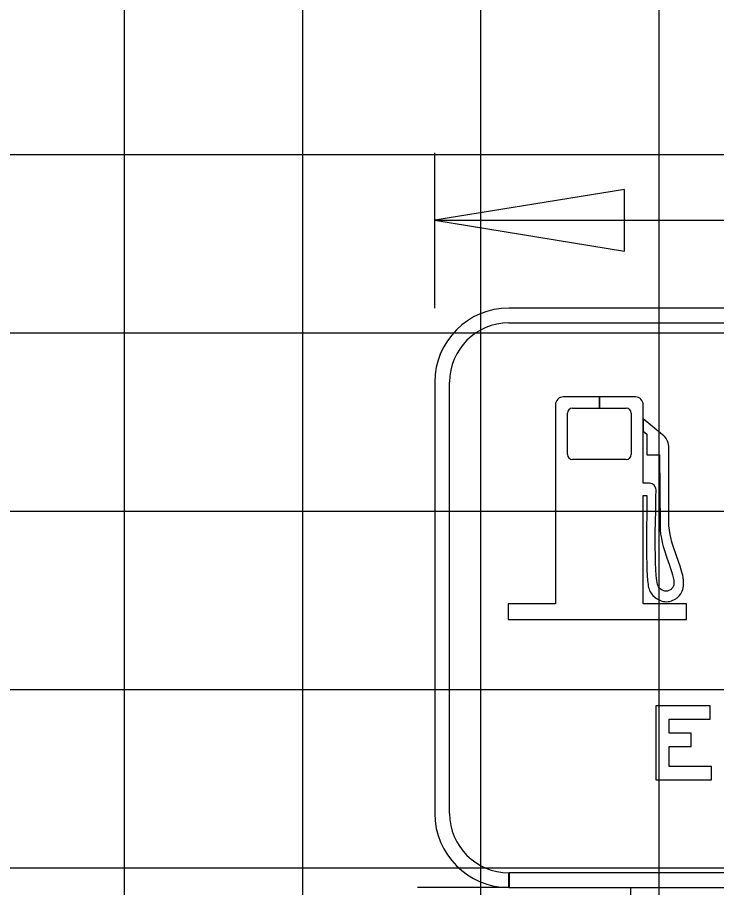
# Model space of a CAD drawing. Extents: x 2193008 to 2198143, y 1236112 to 1237864.
# Drawn here: x 2194975.66 to 2194983.51, y 1237299.88 to 1237309.65 of the extents above; entities that cross this region are included whole.
import ezdxf

# ---------------------------------------------------------------- set-up
doc = ezdxf.new("R2010")
doc.units = 0
for name, color, linetype in [('3', 7, 'Continuous'), ('GSBWFILL', 7, 'Continuous'), ('GSCOLORFILL', 7, 'Continuous'), ('GSDIMS', 7, 'Continuous'), ('GSOUTLINE', 7, 'Continuous'), ('M-ROADS', 7, 'Continuous')]:
    doc.layers.add(name, color=color, linetype=linetype)

msp = doc.modelspace()

# ---------------------------------------------------------------- linework, layer by layer
at = {"layer": '3'}
msp.add_line((2194981.1767, 1237299.8834), (2194980.149, 1237299.8834), dxfattribs=at)
at = {"layer": 'GSBWFILL'}
for points in [[(2194981.8874, 1237305.2604), (2194982.1903, 1237305.2604), (2194982.1903, 1237305.387), (2194981.7852, 1237305.387)], [(2194982.5955, 1237305.387), (2194982.1905, 1237305.387), (2194982.1905, 1237305.2604), (2194982.4908, 1237305.2604)], [(2194981.6978, 1237305.2996), (2194981.6978, 1237303.0651), (2194981.1655, 1237303.0651), (2194981.1655, 1237302.8895), (2194983.1699, 1237302.8895), (2194983.1699, 1237303.0651), (2194982.6829, 1237303.0651), (2194982.6829, 1237304.2833), (2194982.7232, 1237304.2833), (2194982.7214, 1237304.0728), (2194982.7196, 1237303.9217), (2194982.719, 1237303.7577), (2194982.719, 1237303.6757), (2194982.7202, 1237303.595), (2194982.7214, 1237303.5185), (2194982.7232, 1237303.4475), (2194982.7263, 1237303.3833), (2194982.7306, 1237303.3276), (2194982.7361, 1237303.2823), (2194982.7392, 1237303.2646), (2194982.7422, 1237303.2499), (2194982.7477, 1237303.2334), (2194982.7538, 1237303.2175), (2194982.7618, 1237303.2022), (2194982.771, 1237303.1875), (2194982.7808, 1237303.174), (2194982.7918, 1237303.1606), (2194982.8169, 1237303.1373), (2194982.8303, 1237303.1269), (2194982.845, 1237303.1178), (2194982.8597, 1237303.1098), (2194982.875, 1237303.1031), (2194982.8909, 1237303.0976), (2194982.9074, 1237303.0939), (2194982.9239, 1237303.0914), (2194982.9411, 1237303.0908), (2194982.9606, 1237303.0914), (2194982.9796, 1237303.0945), (2194982.9986, 1237303.0994), (2194983.0163, 1237303.1061), (2194983.0334, 1237303.1141), (2194983.0494, 1237303.1239), (2194983.0573, 1237303.1294), (2194983.0646, 1237303.1355), (2194983.0787, 1237303.1477), (2194983.091, 1237303.1618), (2194983.1026, 1237303.1771), (2194983.1124, 1237303.193), (2194983.1203, 1237303.2101), (2194983.1271, 1237303.2279), (2194983.1319, 1237303.2468), (2194983.135, 1237303.2658), (2194983.1356, 1237303.286), (2194983.1338, 1237303.3258), (2194983.1289, 1237303.3662), (2194983.1252, 1237303.3863), (2194983.1203, 1237303.4065), (2194983.1099, 1237303.4475), (2194983.0971, 1237303.4885), (2194983.083, 1237303.5301), (2194983.0524, 1237303.6146), (2194983.0218, 1237303.7027), (2194983.0077, 1237303.7485), (2194983.001, 1237303.7718), (2194982.9949, 1237303.795), (2194982.9845, 1237303.8428), (2194982.9759, 1237303.8917), (2194982.9704, 1237303.9425), (2194982.9692, 1237303.9682), (2194982.9686, 1237303.9945), (2194982.9686, 1237304.8352)], [(2194982.8995, 1237304.9636), (2194982.683, 1237305.141), (2194982.683, 1237305.002), (2194982.7226, 1237304.9716), (2194982.7226, 1237304.7391), (2194982.8652, 1237304.7391), (2194982.8713, 1237303.9468), (2194982.8719, 1237303.9223), (2194982.8731, 1237303.8978), (2194982.878, 1237303.8495), (2194982.886, 1237303.8024), (2194982.8958, 1237303.7559), (2194982.9068, 1237303.7106), (2194982.9196, 1237303.6666), (2194982.9478, 1237303.5815), (2194982.9765, 1237303.502), (2194982.9894, 1237303.464), (2194983.001, 1237303.4279), (2194983.0114, 1237303.3931), (2194983.0194, 1237303.3606), (2194983.0249, 1237303.3294), (2194983.0267, 1237303.3141), (2194983.0273, 1237303.3001), (2194983.0261, 1237303.2817), (2194983.0206, 1237303.2646), (2194983.0169, 1237303.2566), (2194983.0126, 1237303.2487), (2194983.0071, 1237303.242), (2194983.001, 1237303.2352), (2194982.9949, 1237303.2291), (2194982.9876, 1237303.2242), (2194982.9716, 1237303.2156), (2194982.9631, 1237303.2126), (2194982.9545, 1237303.2101), (2194982.9362, 1237303.2083), (2194982.9258, 1237303.2089), (2194982.9154, 1237303.2108), (2194982.9043, 1237303.2144), (2194982.8933, 1237303.2193), (2194982.8829, 1237303.226), (2194982.8725, 1237303.2346), (2194982.8627, 1237303.245), (2194982.8542, 1237303.2579), (2194982.8487, 1237303.2695), (2194982.8438, 1237303.2848), (2194982.8395, 1237303.305), (2194982.8352, 1237303.3282), (2194982.8322, 1237303.3545), (2194982.8291, 1237303.3845), (2194982.8242, 1237303.4518), (2194982.8205, 1237303.5283), (2194982.8193, 1237303.5693), (2194982.8187, 1237303.6115), (2194982.8175, 1237303.699), (2194982.8175, 1237303.7895), (2194982.8181, 1237303.8807), (2194982.8193, 1237303.9694), (2194982.8224, 1237304.1334), (2194982.8254, 1237304.2637), (2194982.826, 1237304.3445), (2194982.8248, 1237304.3592), (2194982.8205, 1237304.3732), (2194982.8138, 1237304.3861), (2194982.8046, 1237304.3971), (2194982.7936, 1237304.4063), (2194982.7814, 1237304.413), (2194982.7673, 1237304.4173), (2194982.7526, 1237304.4185), (2194982.6829, 1237304.4215), (2194982.6829, 1237305.2996)], [(2194981.8312, 1237304.7427), (2194981.8312, 1237305.2042)], [(2194982.547, 1237305.2042), (2194982.547, 1237304.7427)], [(2194982.4908, 1237304.6865), (2194981.8874, 1237304.6865)]]:
    msp.add_lwpolyline(points, dxfattribs=at)
msp.add_lwpolyline([(2194983.4477, 1237301.2403), (2194982.9732, 1237301.2403), (2194982.9732, 1237301.4643), (2194983.2187, 1237301.4643), (2194983.2187, 1237301.6141), (2194982.9732, 1237301.6141), (2194982.9732, 1237301.7731), (2194983.4352, 1237301.7731), (2194983.4352, 1237301.923), (2194982.8233, 1237301.923), (2194982.8233, 1237301.0905), (2194983.4477, 1237301.0905)], close=True, dxfattribs=at)
for centre, radius, start, end in [((2194981.7852, 1237305.2996), 0.0874, 90, 180), ((2194982.5955, 1237305.2996), 0.0874, 0, 90), ((2194981.8874, 1237305.2042), 0.0562, 90, 180), ((2194982.4908, 1237305.2042), 0.0562, 360, 90), ((2194982.7959, 1237304.8251), 0.1729, 3.33304, 53.23592), ((2194981.8874, 1237304.7427), 0.0562, 180, 270), ((2194982.4908, 1237304.7427), 0.0562, 270, 0)]:
    msp.add_arc(centre, radius, start, end, dxfattribs=at)
at = {"layer": 'GSCOLORFILL'}
for p, q in [((2194990.5074, 1237306.3852), (2194981.175, 1237306.3852)), ((2194981.175, 1237306.2187), (2194990.5074, 1237306.2187)), ((2194980.3425, 1237305.5527), (2194980.3425, 1237300.7159)), ((2194980.509, 1237300.7159), (2194980.509, 1237305.5527)), ((2194981.175, 1237299.8834), (2194981.175, 1237300.0499)), ((2194990.5074, 1237300.0499), (2194981.1767, 1237300.0499)), ((2194981.1767, 1237300.0499), (2194981.1767, 1237299.8834)), ((2194981.1767, 1237299.8834), (2194990.5074, 1237299.8834))]:
    msp.add_line(p, q, dxfattribs=at)
for points in [[(2194981.8874, 1237305.2604), (2194982.1903, 1237305.2604), (2194982.1903, 1237305.387), (2194981.7852, 1237305.387)], [(2194982.5955, 1237305.387), (2194982.1905, 1237305.387), (2194982.1905, 1237305.2604), (2194982.4908, 1237305.2604)], [(2194981.6978, 1237305.2996), (2194981.6978, 1237303.0651), (2194981.1655, 1237303.0651), (2194981.1655, 1237302.8895), (2194983.1699, 1237302.8895), (2194983.1699, 1237303.0651), (2194982.6829, 1237303.0651), (2194982.6829, 1237304.2833), (2194982.7232, 1237304.2833), (2194982.7214, 1237304.0728), (2194982.7196, 1237303.9217), (2194982.719, 1237303.7577), (2194982.719, 1237303.6757), (2194982.7202, 1237303.595), (2194982.7214, 1237303.5185), (2194982.7232, 1237303.4475), (2194982.7263, 1237303.3833), (2194982.7306, 1237303.3276), (2194982.7361, 1237303.2823), (2194982.7392, 1237303.2646), (2194982.7422, 1237303.2499), (2194982.7477, 1237303.2334), (2194982.7538, 1237303.2175), (2194982.7618, 1237303.2022), (2194982.771, 1237303.1875), (2194982.7808, 1237303.174), (2194982.7918, 1237303.1606), (2194982.8169, 1237303.1373), (2194982.8303, 1237303.1269), (2194982.845, 1237303.1178), (2194982.8597, 1237303.1098), (2194982.875, 1237303.1031), (2194982.8909, 1237303.0976), (2194982.9074, 1237303.0939), (2194982.9239, 1237303.0914), (2194982.9411, 1237303.0908), (2194982.9606, 1237303.0914), (2194982.9796, 1237303.0945), (2194982.9986, 1237303.0994), (2194983.0163, 1237303.1061), (2194983.0334, 1237303.1141), (2194983.0494, 1237303.1239), (2194983.0573, 1237303.1294), (2194983.0646, 1237303.1355), (2194983.0787, 1237303.1477), (2194983.091, 1237303.1618), (2194983.1026, 1237303.1771), (2194983.1124, 1237303.193), (2194983.1203, 1237303.2101), (2194983.1271, 1237303.2279), (2194983.1319, 1237303.2468), (2194983.135, 1237303.2658), (2194983.1356, 1237303.286), (2194983.1338, 1237303.3258), (2194983.1289, 1237303.3662), (2194983.1252, 1237303.3863), (2194983.1203, 1237303.4065), (2194983.1099, 1237303.4475), (2194983.0971, 1237303.4885), (2194983.083, 1237303.5301), (2194983.0524, 1237303.6146), (2194983.0218, 1237303.7027), (2194983.0077, 1237303.7485), (2194983.001, 1237303.7718), (2194982.9949, 1237303.795), (2194982.9845, 1237303.8428), (2194982.9759, 1237303.8917), (2194982.9704, 1237303.9425), (2194982.9692, 1237303.9682), (2194982.9686, 1237303.9945), (2194982.9686, 1237304.8352)], [(2194982.8995, 1237304.9636), (2194982.683, 1237305.141), (2194982.683, 1237305.002), (2194982.7226, 1237304.9716), (2194982.7226, 1237304.7391), (2194982.8652, 1237304.7391), (2194982.8713, 1237303.9468), (2194982.8719, 1237303.9223), (2194982.8731, 1237303.8978), (2194982.878, 1237303.8495), (2194982.886, 1237303.8024), (2194982.8958, 1237303.7559), (2194982.9068, 1237303.7106), (2194982.9196, 1237303.6666), (2194982.9478, 1237303.5815), (2194982.9765, 1237303.502), (2194982.9894, 1237303.464), (2194983.001, 1237303.4279), (2194983.0114, 1237303.3931), (2194983.0194, 1237303.3606), (2194983.0249, 1237303.3294), (2194983.0267, 1237303.3141), (2194983.0273, 1237303.3001), (2194983.0261, 1237303.2817), (2194983.0206, 1237303.2646), (2194983.0169, 1237303.2566), (2194983.0126, 1237303.2487), (2194983.0071, 1237303.242), (2194983.001, 1237303.2352), (2194982.9949, 1237303.2291), (2194982.9876, 1237303.2242), (2194982.9716, 1237303.2156), (2194982.9631, 1237303.2126), (2194982.9545, 1237303.2101), (2194982.9362, 1237303.2083), (2194982.9258, 1237303.2089), (2194982.9154, 1237303.2108), (2194982.9043, 1237303.2144), (2194982.8933, 1237303.2193), (2194982.8829, 1237303.226), (2194982.8725, 1237303.2346), (2194982.8627, 1237303.245), (2194982.8542, 1237303.2579), (2194982.8487, 1237303.2695), (2194982.8438, 1237303.2848), (2194982.8395, 1237303.305), (2194982.8352, 1237303.3282), (2194982.8322, 1237303.3545), (2194982.8291, 1237303.3845), (2194982.8242, 1237303.4518), (2194982.8205, 1237303.5283), (2194982.8193, 1237303.5693), (2194982.8187, 1237303.6115), (2194982.8175, 1237303.699), (2194982.8175, 1237303.7895), (2194982.8181, 1237303.8807), (2194982.8193, 1237303.9694), (2194982.8224, 1237304.1334), (2194982.8254, 1237304.2637), (2194982.826, 1237304.3445), (2194982.8248, 1237304.3592), (2194982.8205, 1237304.3732), (2194982.8138, 1237304.3861), (2194982.8046, 1237304.3971), (2194982.7936, 1237304.4063), (2194982.7814, 1237304.413), (2194982.7673, 1237304.4173), (2194982.7526, 1237304.4185), (2194982.6829, 1237304.4215), (2194982.6829, 1237305.2996)], [(2194981.8312, 1237304.7427), (2194981.8312, 1237305.2042)], [(2194982.547, 1237305.2042), (2194982.547, 1237304.7427)], [(2194982.4908, 1237304.6865), (2194981.8874, 1237304.6865)]]:
    msp.add_lwpolyline(points, dxfattribs=at)
msp.add_lwpolyline([(2194983.4477, 1237301.2403), (2194982.9732, 1237301.2403), (2194982.9732, 1237301.4643), (2194983.2187, 1237301.4643), (2194983.2187, 1237301.6141), (2194982.9732, 1237301.6141), (2194982.9732, 1237301.7731), (2194983.4352, 1237301.7731), (2194983.4352, 1237301.923), (2194982.8233, 1237301.923), (2194982.8233, 1237301.0905), (2194983.4477, 1237301.0905)], close=True, dxfattribs=at)
for centre, radius, start, end in [((2194981.175, 1237305.5527), 0.8325, 90, 180), ((2194981.175, 1237305.5527), 0.666, 90, 180), ((2194981.7852, 1237305.2996), 0.0874, 90, 180), ((2194982.5955, 1237305.2996), 0.0874, 0, 90), ((2194981.8874, 1237305.2042), 0.0562, 90, 180), ((2194982.4908, 1237305.2042), 0.0562, 360, 90), ((2194982.7959, 1237304.8251), 0.1729, 3.33304, 53.23592), ((2194981.8874, 1237304.7427), 0.0562, 180, 270), ((2194982.4908, 1237304.7427), 0.0562, 270, 0), ((2194981.175, 1237300.7159), 0.8325, 180, 270), ((2194981.175, 1237300.7159), 0.666, 180, 270)]:
    msp.add_arc(centre, radius, start, end, dxfattribs=at)
at = {"layer": 'GSDIMS'}
for p, q in [((2194980.3425, 1237306.3852), (2194980.3425, 1237308.1265)), ((2194980.3425, 1237307.3687), (2194991.3399, 1237307.3687)), ((2194982.5425, 1237290.7393), (2194982.5425, 1237299.8834))]:
    msp.add_line(p, q, dxfattribs=at)
msp.add_lwpolyline([(2194980.3425, 1237307.3687), (2194982.4709, 1237307.0215), (2194982.4709, 1237307.7159)], close=True, dxfattribs=at)
at = {"layer": 'GSOUTLINE'}
for points in [[(2194982.5955, 1237305.387), (2194981.7852, 1237305.387)], [(2194981.6978, 1237305.2996), (2194981.6978, 1237303.0651), (2194981.1655, 1237303.0651), (2194981.1655, 1237302.8895), (2194983.1699, 1237302.8895), (2194983.1699, 1237303.0651), (2194982.6829, 1237303.0651), (2194982.6829, 1237304.2833), (2194982.7232, 1237304.2833), (2194982.7214, 1237304.0728), (2194982.7196, 1237303.9217), (2194982.719, 1237303.7577), (2194982.719, 1237303.6757), (2194982.7202, 1237303.595), (2194982.7214, 1237303.5185), (2194982.7232, 1237303.4475), (2194982.7263, 1237303.3833), (2194982.7306, 1237303.3276), (2194982.7361, 1237303.2823), (2194982.7392, 1237303.2646), (2194982.7422, 1237303.2499), (2194982.7477, 1237303.2334), (2194982.7538, 1237303.2175), (2194982.7618, 1237303.2022), (2194982.771, 1237303.1875), (2194982.7808, 1237303.174), (2194982.7918, 1237303.1606), (2194982.8169, 1237303.1373), (2194982.8303, 1237303.1269), (2194982.845, 1237303.1178), (2194982.8597, 1237303.1098), (2194982.875, 1237303.1031), (2194982.8909, 1237303.0976), (2194982.9074, 1237303.0939), (2194982.9239, 1237303.0914), (2194982.9411, 1237303.0908), (2194982.9606, 1237303.0914), (2194982.9796, 1237303.0945), (2194982.9986, 1237303.0994), (2194983.0163, 1237303.1061), (2194983.0334, 1237303.1141), (2194983.0494, 1237303.1239), (2194983.0573, 1237303.1294), (2194983.0646, 1237303.1355), (2194983.0787, 1237303.1477), (2194983.091, 1237303.1618), (2194983.1026, 1237303.1771), (2194983.1124, 1237303.193), (2194983.1203, 1237303.2101), (2194983.1271, 1237303.2279), (2194983.1319, 1237303.2468), (2194983.135, 1237303.2658), (2194983.1356, 1237303.286), (2194983.1338, 1237303.3258), (2194983.1289, 1237303.3662), (2194983.1252, 1237303.3863), (2194983.1203, 1237303.4065), (2194983.1099, 1237303.4475), (2194983.0971, 1237303.4885), (2194983.083, 1237303.5301), (2194983.0524, 1237303.6146), (2194983.0218, 1237303.7027), (2194983.0077, 1237303.7485), (2194983.001, 1237303.7718), (2194982.9949, 1237303.795), (2194982.9845, 1237303.8428), (2194982.9759, 1237303.8917), (2194982.9704, 1237303.9425), (2194982.9692, 1237303.9682), (2194982.9686, 1237303.9945), (2194982.9686, 1237304.8352)], [(2194982.8995, 1237304.9636), (2194982.6829, 1237305.1411), (2194982.6829, 1237305.2996)], [(2194981.8312, 1237304.7427), (2194981.8312, 1237305.2042)], [(2194981.8874, 1237305.2604), (2194982.4908, 1237305.2604)], [(2194982.547, 1237305.2042), (2194982.547, 1237304.7427)], [(2194982.4908, 1237304.6865), (2194981.8874, 1237304.6865)]]:
    msp.add_lwpolyline(points, dxfattribs=at)
for points in [[(2194982.826, 1237304.3445), (2194982.8248, 1237304.3592), (2194982.8205, 1237304.3732), (2194982.8138, 1237304.3861), (2194982.8046, 1237304.3971), (2194982.7936, 1237304.4063), (2194982.7814, 1237304.413), (2194982.7673, 1237304.4173), (2194982.7526, 1237304.4185), (2194982.6829, 1237304.4215), (2194982.6829, 1237304.4215), (2194982.6829, 1237305.0021), (2194982.7226, 1237304.9716), (2194982.7226, 1237304.7391), (2194982.8652, 1237304.7391), (2194982.8652, 1237304.7391), (2194982.8713, 1237303.9468), (2194982.8719, 1237303.9223), (2194982.8731, 1237303.8978), (2194982.878, 1237303.8495), (2194982.886, 1237303.8024), (2194982.8958, 1237303.7559), (2194982.9068, 1237303.7106), (2194982.9196, 1237303.6666), (2194982.9478, 1237303.5815), (2194982.9765, 1237303.502), (2194982.9894, 1237303.464), (2194983.001, 1237303.4279), (2194983.0114, 1237303.3931), (2194983.0194, 1237303.3606), (2194983.0249, 1237303.3294), (2194983.0267, 1237303.3141), (2194983.0273, 1237303.3001), (2194983.0261, 1237303.2817), (2194983.0206, 1237303.2646), (2194983.0169, 1237303.2566), (2194983.0126, 1237303.2487), (2194983.0071, 1237303.242), (2194983.001, 1237303.2352), (2194982.9949, 1237303.2291), (2194982.9876, 1237303.2242), (2194982.9716, 1237303.2156), (2194982.9631, 1237303.2126), (2194982.9545, 1237303.2101), (2194982.9362, 1237303.2083), (2194982.9258, 1237303.2089), (2194982.9154, 1237303.2108), (2194982.9043, 1237303.2144), (2194982.8933, 1237303.2193), (2194982.8829, 1237303.226), (2194982.8725, 1237303.2346), (2194982.8627, 1237303.245), (2194982.8542, 1237303.2579), (2194982.8487, 1237303.2695), (2194982.8438, 1237303.2848), (2194982.8395, 1237303.305), (2194982.8352, 1237303.3282), (2194982.8322, 1237303.3545), (2194982.8291, 1237303.3845), (2194982.8242, 1237303.4518), (2194982.8205, 1237303.5283), (2194982.8193, 1237303.5693), (2194982.8187, 1237303.6115), (2194982.8175, 1237303.699), (2194982.8175, 1237303.7895), (2194982.8181, 1237303.8807), (2194982.8193, 1237303.9694), (2194982.8224, 1237304.1334), (2194982.8254, 1237304.2637)], [(2194983.4477, 1237301.2403), (2194982.9732, 1237301.2403), (2194982.9732, 1237301.4643), (2194983.2187, 1237301.4643), (2194983.2187, 1237301.6141), (2194982.9732, 1237301.6141), (2194982.9732, 1237301.7731), (2194983.4352, 1237301.7731), (2194983.4352, 1237301.923), (2194982.8233, 1237301.923), (2194982.8233, 1237301.0905), (2194983.4477, 1237301.0905)]]:
    msp.add_lwpolyline(points, close=True, dxfattribs=at)
for centre, radius, start, end in [((2194981.7852, 1237305.2996), 0.0874, 90, 180), ((2194982.5955, 1237305.2996), 0.0874, 0, 90), ((2194981.8874, 1237305.2042), 0.0562, 90, 180), ((2194982.4908, 1237305.2042), 0.0562, 360, 90), ((2194982.7959, 1237304.8251), 0.1729, 3.33304, 53.23592), ((2194981.8874, 1237304.7427), 0.0562, 180, 270), ((2194982.4908, 1237304.7427), 0.0562, 270, 0)]:
    msp.add_arc(centre, radius, start, end, dxfattribs=at)
at = {"layer": 'M-ROADS'}
for p, q in [((2194976.8603, 1237258.1062), (2194976.8603, 1237318.1062)), ((2194978.8603, 1237258.1062), (2194978.8603, 1237318.1062)), ((2194980.8603, 1237258.1062), (2194980.8603, 1237318.1062)), ((2194982.8603, 1237258.1062), (2194982.8603, 1237318.1062)), ((2194892.8603, 1237308.1062), (2195022.8603, 1237308.1062)), ((2194892.8603, 1237306.1062), (2195022.8603, 1237306.1062)), ((2194892.8603, 1237304.1062), (2195022.8603, 1237304.1062)), ((2194892.8603, 1237302.1062), (2195022.8603, 1237302.1062)), ((2194892.8603, 1237300.1062), (2195022.8603, 1237300.1062))]:
    msp.add_line(p, q, dxfattribs=at)

doc.saveas('drawing.dxf')
